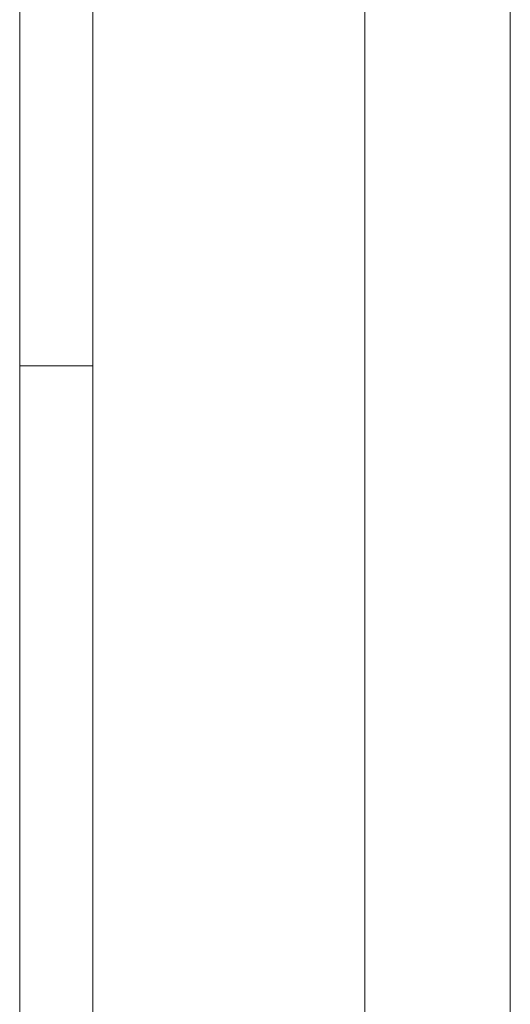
# Model space of a CAD drawing. Header units: millimetres. Extents: x -261 to 187, y -214 to 106.
# Tile 675 of 1056: x -212.337 to -211.931, y 13.346 to 14.161. Entities that reach past the tile are written whole.
import ezdxf

# ---------------------------------------------------------------- set-up
doc = ezdxf.new("R2010")
doc.units = ezdxf.units.MM
doc.header["$LTSCALE"] = 0.005
doc.header["$MEASUREMENT"] = 0
doc.layers.add('IFC-Porta-Contorno', color=9, linetype='Continuous', lineweight=5)
doc.layers.add('IFC-Viga-Contorno', color=9, linetype='Continuous', lineweight=5)

msp = doc.modelspace()

# ---------------------------------------------------------------- linework, layer by layer
at = {"layer": 'IFC-Porta-Contorno', "lineweight": 5}
for p, q in [((-212.33669, 13.87422), (-212.33669, 14.23547)), ((-212.27608, 13.87422), (-212.27608, 14.16976)), ((-212.33669, 13.87422), (-212.30335, 13.87422)), ((-212.33669, 13.58118), (-212.33669, 13.87422)), ((-212.30942, 13.87422), (-212.27608, 13.87422)), ((-212.27608, 13.51602), (-212.27608, 13.87422)), ((-212.33669, 13.22298), (-212.33669, 13.58118)), ((-212.27608, 13.22298), (-212.27608, 13.51602))]:
    msp.add_line(p, q, dxfattribs=at)
at = {"layer": 'IFC-Viga-Contorno', "lineweight": 5}
for p, q in [((-212.05118, 13.22306), (-212.05118, 14.52906)), ((-211.93095, 13.22306), (-211.93095, 14.52906))]:
    msp.add_line(p, q, dxfattribs=at)

doc.saveas('drawing.dxf')
